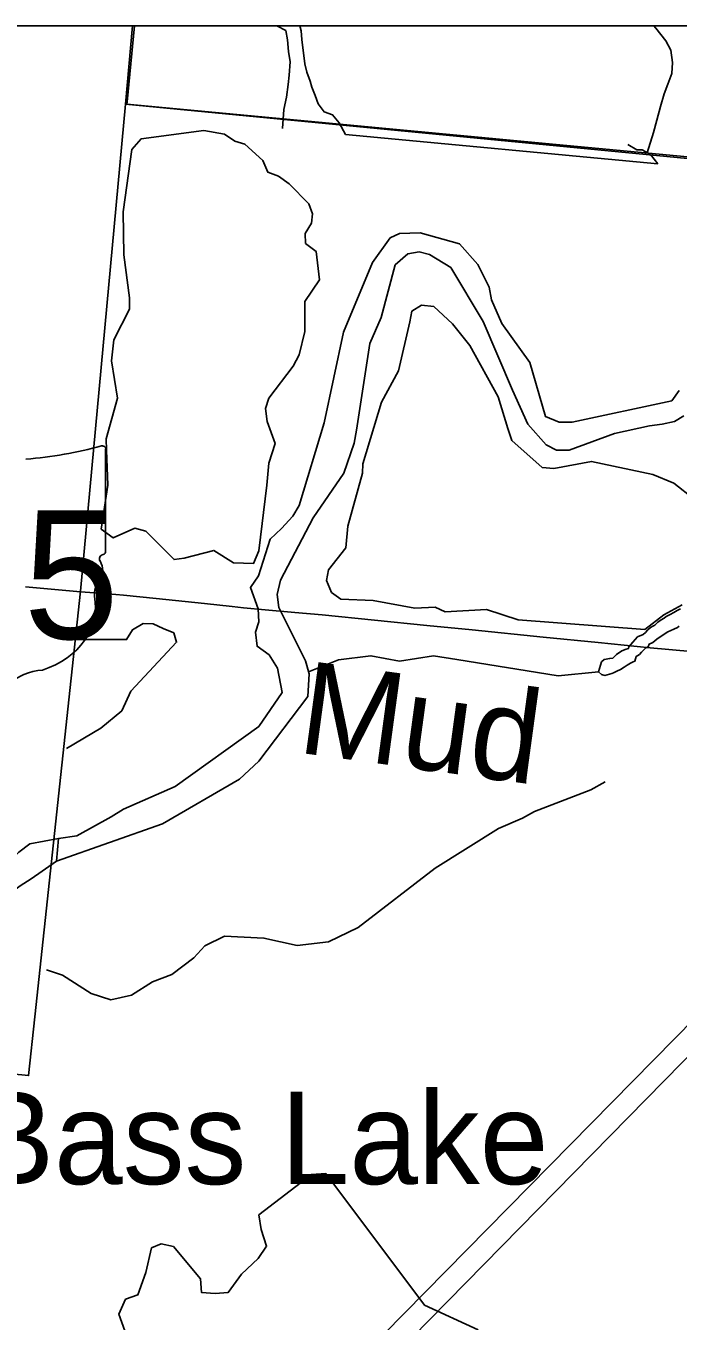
# Model space of a CAD drawing. Extents: x -1.4 to 35.4, y 0 to 22.
# Drawn here: x 26.839 to 27.507, y 18.527 to 19.855 of the extents above; entities that cross this region are included whole.
import ezdxf

# ---------------------------------------------------------------- set-up
doc = ezdxf.new("R2010")
doc.units = 0
for name, color, linetype in [('GM_X_County_Road', 7, 'Continuous'), ('GM_X_Major_River', 7, 'Continuous'), ('GM_X_Major_River_Text', 7, 'Continuous'), ('GM_X_Minor_Lake', 7, 'Continuous'), ('GM_X_Minor_Lake_Text', 7, 'Continuous'), ('GM_X_Minor_River', 7, 'Continuous'), ('GM_X_Rail_Line', 7, 'Continuous'), ('GM_X_State_Route', 7, 'Continuous'), ('GM_X_State_Shield', 7, 'Continuous'), ('SC_Scratch1', 7, 'Continuous'), ('SH_Border', 7, 'Continuous'), ('SH_Cut_Line', 7, 'Continuous')]:
    doc.layers.add(name, color=color, linetype=linetype)

msp = doc.modelspace()

# ---------------------------------------------------------------- linework, layer by layer
at = {"layer": 'GM_X_County_Road'}
msp.add_lwpolyline([(28.0052, 19.8546), (26.9499, 19.8546), (26.9426, 19.7769), (26.9423, 19.7743), (27.9898, 19.6761)], close=True, dxfattribs=at)
at = {"layer": 'GM_X_Major_River'}
for points in [[(27.5086, 19.4808), (27.5008, 19.4704), (27.3986, 19.4485), (27.3853, 19.4485), (27.3714, 19.4542), (27.3554, 19.5096), (27.3268, 19.5494), (27.3161, 19.5736), (27.3137, 19.5869), (27.3022, 19.6099), (27.2834, 19.6313), (27.2431, 19.6426), (27.2219, 19.6417), (27.2123, 19.6374), (27.1942, 19.6121), (27.1643, 19.5405), (27.1445, 19.4478), (27.1188, 19.3631), (27.1124, 19.3519), (27.1007, 19.3394), (27.0891, 19.3283), (27.0771, 19.2907), (27.0689, 19.2788), (27.0767, 19.257), (27.0774, 19.2437), (27.0741, 19.2332), (27.0757, 19.2187), (27.0883, 19.2097), (27.0967, 19.1962), (27.1014, 19.1714), (27.0774, 19.1364), (26.9916, 19.075), (26.9387, 19.0518), (26.926, 19.0438), (26.8911, 19.0244), (26.872, 19.0215)], [(27.5133, 19.4549), (27.5036, 19.4491), (27.491, 19.4464), (27.4781, 19.4445), (27.4423, 19.4367), (27.3956, 19.4198), (27.3827, 19.4198), (27.3722, 19.425), (27.3534, 19.4463), (27.3376, 19.4812), (27.3075, 19.5514), (27.2744, 19.6069), (27.2524, 19.6204), (27.2419, 19.6229), (27.2304, 19.621), (27.2172, 19.6096), (27.203, 19.5557), (27.1913, 19.5291), (27.1776, 19.44), (27.1754, 19.4268), (27.1648, 19.396), (27.1333, 19.3503), (27.0998, 19.2863), (27.0964, 19.2716), (27.0979, 19.2583), (27.1253, 19.2037), (27.1292, 19.1904), (27.1278, 19.1673), (27.0776, 19.1008), (27.0578, 19.0823), (26.9789, 19.0367), (26.87, 18.9984)], [(26.872, 19.0215), (26.87, 18.9984)]]:
    msp.add_lwpolyline(points, dxfattribs=at)
at = {"layer": 'GM_X_Minor_Lake'}
for p, q in [((27.1665, 19.7433), (27.4866, 19.7131)), ((26.87, 18.9984), (26.8721, 19.0215))]:
    msp.add_line(p, q, dxfattribs=at)
for points in [[(27.1665, 19.7433), (27.1599, 19.7553), (27.1532, 19.7634), (27.1445, 19.7665), (27.1385, 19.7746), (27.1353, 19.7833), (27.132, 19.7917), (27.1302, 19.7978), (27.1269, 19.807), (27.1247, 19.8157), (27.1237, 19.8241), (27.1227, 19.8321), (27.1217, 19.8408), (27.121, 19.8496), (27.1197, 19.8546)], [(27.0859, 19.3837), (27.0879, 19.4065), (27.0944, 19.4265), (27.0861, 19.449), (27.0844, 19.4624), (27.0877, 19.4729), (27.1126, 19.5058), (27.1189, 19.5174), (27.1247, 19.5412), (27.1246, 19.572), (27.1398, 19.5941), (27.1362, 19.6234), (27.1254, 19.6316), (27.1252, 19.6418), (27.1315, 19.6523), (27.1324, 19.6618), (27.1288, 19.6721), (27.1088, 19.6926), (27.0976, 19.7005), (27.0866, 19.7045), (27.0816, 19.7167), (27.0633, 19.7334), (27.0531, 19.7363), (27.0423, 19.7437), (27.0211, 19.7472), (26.9568, 19.7387), (26.9475, 19.7278), (26.9383, 19.6639), (26.9393, 19.6198), (26.9448, 19.5757), (26.945, 19.5643), (26.9288, 19.5327), (26.9265, 19.5111), (26.9325, 19.4731), (26.9211, 19.4312), (26.9212, 19.4198), (26.9228, 19.3837), (26.9158, 19.3387), (26.9282, 19.3297), (26.9504, 19.3398), (26.9617, 19.3366), (26.9907, 19.3075), (27.001, 19.3088), (27.0315, 19.3169), (27.0517, 19.304), (27.0722, 19.3036), (27.0774, 19.3164)], [(27.456, 19.7329), (27.4651, 19.7274), (27.4707, 19.7274), (27.479, 19.7227), (27.4866, 19.7131)], [(27.3434, 19.2456), (27.311, 19.2562), (27.2684, 19.254), (27.2583, 19.2588), (27.2374, 19.2577), (27.1947, 19.2654), (27.1617, 19.2668), (27.152, 19.2738), (27.1469, 19.2861), (27.149, 19.297), (27.1666, 19.3195), (27.1689, 19.3418), (27.1837, 19.3962), (27.1842, 19.4056), (27.2033, 19.469), (27.2206, 19.5009), (27.2323, 19.5512), (27.2344, 19.5622), (27.2444, 19.5684), (27.2569, 19.567), (27.2762, 19.5491), (27.294, 19.5268), (27.3229, 19.4742), (27.3329, 19.4417), (27.3368, 19.4295), (27.3681, 19.4019), (27.3799, 19.4009), (27.4187, 19.4081), (27.4814, 19.3947), (27.5029, 19.3859), (27.5238, 19.3695)], [(27.0859, 19.3837), (27.0774, 19.3164)], [(27.5117, 19.2612), (27.4929, 19.2507), (27.4733, 19.2358)], [(26.8805, 19.1137), (26.9155, 19.1348), (26.9371, 19.1526), (26.9463, 19.1725), (26.9932, 19.2228), (26.9903, 19.2324), (26.9794, 19.2367), (26.9693, 19.2415), (26.959, 19.2421), (26.9479, 19.2355), (26.942, 19.2254), (26.8908, 19.2257)], [(27.4733, 19.2358), (27.3434, 19.2456)], [(26.8721, 19.0215), (26.8428, 19.0161), (26.8316, 19.0075), (26.8169, 18.9918), (26.805, 18.9832), (26.7916, 18.9774), (26.779, 18.9734), (26.7667, 18.966), (26.7535, 18.9536), (26.74, 18.9402), (26.7304, 18.932), (26.7177, 18.9215), (26.7137, 18.9098), (26.7112, 18.8958), (26.7106, 18.8832), (26.7184, 18.8698), (26.7121, 18.8577), (26.7146, 18.8444), (26.7224, 18.8313), (26.7233, 18.8176), (26.7151, 18.8048), (26.7112, 18.784)], [(26.7368, 18.7817), (26.7429, 18.8086), (26.747, 18.8229), (26.7513, 18.8331), (26.7553, 18.843), (26.7616, 18.8565), (26.7667, 18.8671), (26.7744, 18.8784), (26.783, 18.8923), (26.7897, 18.9029), (26.7948, 18.9127), (26.7988, 18.9274), (26.7982, 18.9373), (26.8018, 18.9498), (26.8114, 18.9573), (26.821, 18.9643), (26.833, 18.9729), (26.8441, 18.9803), (26.87, 18.9984)], [(26.9403, 18.517), (26.9339, 18.5338), (26.941, 18.5492), (26.9536, 18.5539), (26.9616, 18.5765), (26.9675, 18.6018), (26.9774, 18.6062), (26.9899, 18.6033), (27.0177, 18.5701), (27.0189, 18.556), (27.0329, 18.5553), (27.0462, 18.5562), (27.0599, 18.5749), (27.0769, 18.5909), (27.0855, 18.6036), (27.0801, 18.6208), (27.0774, 18.6357), (27.1317, 18.6771), (27.1462, 18.6783), (27.2474, 18.5433), (27.3023, 18.5179)]]:
    msp.add_lwpolyline(points, dxfattribs=at)
at = {"layer": 'GM_X_Minor_River'}
for points in [[(27.1017, 19.7494), (27.1032, 19.769), (27.106, 19.7815), (27.1077, 19.7944), (27.1086, 19.8042), (27.1096, 19.8179), (27.1078, 19.8285), (27.1069, 19.8403), (27.1051, 19.8498), (27.0959, 19.8546)], [(27.4757, 19.7246), (27.482, 19.7454), (27.4856, 19.7579), (27.4892, 19.7719), (27.4932, 19.7851), (27.4967, 19.7949), (27.5011, 19.8059), (27.5016, 19.8169), (27.4999, 19.8298), (27.4947, 19.8394), (27.4847, 19.8524), (27.4824, 19.8546)], [(27.4257, 19.1924), (27.4289, 19.2026), (27.4316, 19.2052), (27.4373, 19.2062), (27.4404, 19.2066), (27.4442, 19.2103), (27.4496, 19.214), (27.4542, 19.2158), (27.4565, 19.2162), (27.4569, 19.2181), (27.4608, 19.2229), (27.4658, 19.2282), (27.4715, 19.2307), (27.4738, 19.2326), (27.4765, 19.2356), (27.4792, 19.2378), (27.4815, 19.2393), (27.4834, 19.2404), (27.4865, 19.2434), (27.49, 19.2456), (27.493, 19.2475), (27.4953, 19.249), (27.4992, 19.2512), (27.503, 19.2534), (27.5064, 19.2552), (27.5099, 19.2571)], [(27.4261, 19.1924), (27.4257, 19.1924), (27.4287, 19.1897), (27.4321, 19.1888), (27.4371, 19.1899), (27.4394, 19.1906), (27.4413, 19.1913), (27.4447, 19.1932), (27.4482, 19.1947), (27.452, 19.1973), (27.4551, 19.1991), (27.4585, 19.2013), (27.4612, 19.2028), (27.4631, 19.2035), (27.4643, 19.2081), (27.4678, 19.2103), (27.4697, 19.2125), (27.4743, 19.217), (27.4766, 19.2181), (27.4778, 19.2208), (27.4813, 19.2226), (27.4855, 19.226), (27.4909, 19.2297), (27.497, 19.2334), (27.5031, 19.2363), (27.5066, 19.2378), (27.5085, 19.2392)], [(27.1286, 19.1925), (27.1593, 19.2046), (27.1924, 19.2089), (27.2219, 19.2033), (27.2565, 19.2087), (27.2804, 19.2052), (27.3843, 19.1882), (27.4257, 19.1924)], [(26.8597, 18.8868), (26.8763, 18.8816), (26.9055, 18.8628), (26.9259, 18.8563), (26.9469, 18.8608), (26.9684, 18.8748), (26.9882, 18.882), (27.011, 18.8994), (27.0222, 18.9117), (27.0425, 18.9215), (27.0827, 18.9195), (27.1167, 18.912), (27.149, 18.9155), (27.1793, 18.9305), (27.2583, 18.9911), (27.3232, 19.0319), (27.3477, 19.0425), (27.3603, 19.0494), (27.418, 19.0714), (27.4326, 19.0798)]]:
    msp.add_lwpolyline(points, dxfattribs=at)
at = {"layer": 'GM_X_Rail_Line'}
for points in [[(24.6143, 16.4992), (25.2817, 16.8992), (25.9478, 17.2942), (26.588, 17.8861), (27.9508, 19.2702), (28.3499, 19.6392)], [(24.5708, 15.8987), (24.5978, 15.9168), (24.6424, 15.9512), (24.687, 15.983), (24.7317, 16.013), (24.863, 16.0843), (25.02, 16.1797), (25.1479, 16.2785), (25.2655, 16.3747), (25.3419, 16.4375), (25.6578, 16.8086), (26.0527, 17.3064), (27.8807, 19.1678), (28.3781, 19.6365)]]:
    msp.add_lwpolyline(points, dxfattribs=at)
at = {"layer": 'GM_X_State_Route'}
msp.add_line((26.8948, 19.2746), (26.8382, 19.2796), dxfattribs=at)
msp.add_lwpolyline([(27.702, 19.1955), (27.6802, 19.1974), (27.5954, 19.2055), (27.5534, 19.2098), (27.5207, 19.2132), (27.4786, 19.2171), (27.4254, 19.2224), (27.3692, 19.2281), (27.2962, 19.2354), (27.2498, 19.2398), (27.1423, 19.2507), (27.1144, 19.2532), (27.0841, 19.2559), (27.0618, 19.2582), (27.0501, 19.2594), (27.0217, 19.2624), (27.0019, 19.2645), (26.9722, 19.2675), (26.9387, 19.2709), (26.9231, 19.2724), (26.8948, 19.2746)], dxfattribs=at)
at = {"layer": 'GM_X_State_Shield'}
for q in [(26.9205, 19.4207), (26.9205, 19.316)]:
    msp.add_line((26.9205, 19.316), q, dxfattribs=at)
for centre, major_axis, start_param, end_param in [((26.8031, 19.6886), (0.3495, 0), 4.814394, 5.042369), ((26.9169, 19.4211), (0.00367, 0), 6.141152, 7.989035), ((26.9197, 19.3083), (0.00568, 0), 1.883978, 3.671073), ((26.8836, 19.2951), (0.0341, 0), 5.934695, 6.695948), ((26.9166, 19.3156), (0.00393, 0), 5.05454, 6.418171), ((26.9337, 19.2722), (0.0248, 0), 2.387724, 3.262537), ((26.8227, 19.2589), (0.0874, 0), 5.101752, 6.440018), ((26.8596, 19.156), (0.0479, 0), 1.647645, 2.488434)]:
    msp.add_ellipse(centre, major_axis=major_axis, ratio=0.8, start_param=start_param, end_param=end_param, dxfattribs=at)
at = {"layer": 'SC_Scratch1'}
for points in [[(26.7816, 18.7845), (26.8414, 18.7785), (26.8479, 18.8389), (26.8946, 19.2751), (26.941, 19.7745), (26.9481, 19.8546), (24.4897, 19.8546)], [(31.2897, 14.2945), (31.2897, 19.3549), (30.4896, 19.4302), (30.3524, 19.4431), (30.1484, 19.4624), (30.1374, 19.4634), (30.1169, 19.4654), (30.102, 19.4669), (29.9993, 19.4765), (28.5343, 19.6148), (27.8563, 19.686), (26.941, 19.7745), (26.8946, 19.2751), (26.8479, 18.8389), (26.8414, 18.7785), (26.7816, 18.7845)]]:
    msp.add_lwpolyline(points, dxfattribs=at)
msp.add_lwpolyline([(28.0984, 19.8546), (26.9481, 19.8546), (26.941, 19.7745), (27.8563, 19.686), (27.8743, 19.6888), (27.899, 19.7049), (27.9641, 19.7122), (27.9969, 19.745), (28.0133, 19.7703), (28.0371, 19.7956), (28.0758, 19.815), (28.0892, 19.8299)], close=True, dxfattribs=at)
at = {"layer": 'SH_Border'}
msp.add_lwpolyline([(24.4897, 19.8546), (24.4921, 13.0546), (31.2897, 13.0546), (31.2897, 19.8546)], close=True, dxfattribs=at)
at = {"layer": 'SH_Cut_Line'}
for points in [[(26.7816, 18.7845), (26.8414, 18.7785), (26.8479, 18.8389), (26.8946, 19.2751), (26.941, 19.7745), (26.9481, 19.8546), (24.4897, 19.8546)], [(31.2897, 13.0546), (31.2897, 19.3549), (30.4896, 19.4302), (30.3524, 19.4431), (30.1484, 19.4624), (30.1374, 19.4634), (30.1169, 19.4654), (30.102, 19.4669), (29.9993, 19.4765), (28.5343, 19.6148), (27.8563, 19.686), (26.941, 19.7745), (26.8946, 19.2751), (26.8479, 18.8389), (26.8414, 18.7785), (26.7816, 18.7845)]]:
    msp.add_lwpolyline(points, dxfattribs=at)
msp.add_lwpolyline([(31.2897, 19.3549), (31.2897, 19.8546), (26.9481, 19.8546), (26.941, 19.7745), (27.8563, 19.686), (28.5343, 19.6148), (29.9993, 19.4765), (30.102, 19.4669), (30.1169, 19.4654), (30.1374, 19.4634), (30.1484, 19.4624), (30.3524, 19.4431), (30.4896, 19.4302)], close=True, dxfattribs=at)

# ---------------------------------------------------------------- texts
at = {"layer": 'GM_X_Major_River_Text'}
msp.add_text('Mud', height=0.0947, rotation=352.2552, dxfattribs=at).set_placement((27.1156, 19.1099))
at = {"layer": 'GM_X_Minor_Lake_Text'}
msp.add_text('Bass Lake', height=0.09469, rotation=359.9946, dxfattribs=at).set_placement((26.7832, 18.6673))
at = {"layer": 'GM_X_State_Shield'}
msp.add_text('235', height=0.13184, dxfattribs=at).set_placement((26.6401, 19.2263))

doc.saveas('drawing.dxf')
